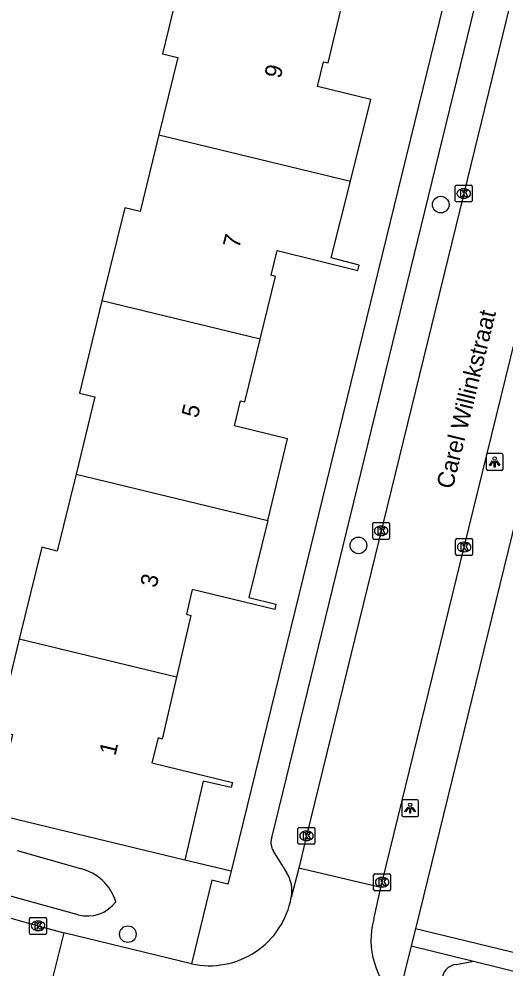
# Model space of a CAD drawing. Extents: x 163268 to 164360, y 381529 to 382285.
# Drawn here: x 164078.5 to 164107.1, y 382053.9 to 382109.9 of the extents above; entities that cross this region are included whole.
import ezdxf

# ---------------------------------------------------------------- set-up
doc = ezdxf.new("R2010")
doc.units = 0
for name, color, linetype in [('IMGEO_Boom', 7, 'Continuous'), ('IMGEO_Groenvoorziening', 7, 'Continuous'), ('IMGEO_Haag', 7, 'Continuous'), ('IMGEO_Kolk', 7, 'Continuous'), ('IMGEO_Lichtpunt', 7, 'Continuous'), ('IMGEO_Openbare_ruimte_label', 7, 'Continuous'), ('IMGEO_Pand', 7, 'Continuous'), ('IMGEO_Pand_nummerreeks', 7, 'Continuous'), ('IMGEO_Rijbaan_lokaal_open', 7, 'Continuous'), ('IMGEO_Voetpad_open', 7, 'Continuous'), ('IMGEO_Waterloop', 7, 'Continuous')]:
    doc.layers.add(name, color=color, linetype=linetype)

msp = doc.modelspace()

# ---------------------------------------------------------------- linework, layer by layer
at = {"layer": 'IMGEO_Boom'}
for centre in [(164103.344, 382098.945), (164098.496, 382078.836), (164084.905, 382055.898)]:
    msp.add_circle(centre, 0.489, dxfattribs=at)
at = {"layer": 'IMGEO_Groenvoorziening'}
for points in [[(164090.988, 382059.608), (164088.254, 382060.257)], [(164104.275, 382054.119), (164105.277, 382054.312)]]:
    msp.add_lwpolyline(points, dxfattribs=at)
msp.add_arc((164104.357, 382053.186), 0.936, 95.0264, 267.4884, dxfattribs=at)
at = {"layer": 'IMGEO_Haag'}
for points in [[(164105.277, 382054.312), (164136.378, 382046.624), (164137.69, 382046.3), (164140.278, 382058.679), (164152.15, 382113.717), (164163.251, 382163.045)], [(164158.4, 382147.143), (164158.546, 382145.474), (164136.554, 382047.613), (164115.328, 382052.943), (164101.851, 382056.216)], [(164101.607, 382055.219), (164105.277, 382054.312)]]:
    msp.add_lwpolyline(points, dxfattribs=at)
at = {"layer": 'IMGEO_Kolk'}
for p, q in [((164104.204, 382099.173), (164104.204, 382100.025)), ((164104.279, 382100.099), (164105.131, 382100.099)), ((164105.205, 382100.025), (164105.205, 382099.173)), ((164104.692, 382099.879), (164104.717, 382099.879)), ((164105.131, 382099.099), (164104.279, 382099.099)), ((164104.715, 382099.319), (164104.69, 382099.319)), ((164099.334, 382079.268), (164099.334, 382080.12)), ((164099.409, 382080.194), (164100.261, 382080.194)), ((164099.822, 382079.974), (164099.847, 382079.974)), ((164100.335, 382080.12), (164100.335, 382079.268)), ((164100.261, 382079.194), (164099.409, 382079.194)), ((164099.845, 382079.414), (164099.82, 382079.414)), ((164104.3, 382079.24), (164105.152, 382079.24)), ((164104.225, 382078.314), (164104.225, 382079.166)), ((164104.713, 382079.02), (164104.738, 382079.02)), ((164105.226, 382079.166), (164105.226, 382078.314)), ((164105.152, 382078.24), (164104.3, 382078.24)), ((164104.736, 382078.46), (164104.711, 382078.46)), ((164094.932, 382061.275), (164094.932, 382062.127)), ((164095.007, 382062.201), (164095.859, 382062.201)), ((164095.42, 382061.981), (164095.445, 382061.981)), ((164095.933, 382062.127), (164095.933, 382061.275)), ((164095.443, 382061.421), (164095.418, 382061.421)), ((164095.859, 382061.201), (164095.007, 382061.201)), ((164099.392, 382058.537), (164099.392, 382059.389)), ((164099.467, 382059.463), (164100.319, 382059.463)), ((164099.88, 382059.243), (164099.905, 382059.243)), ((164100.393, 382059.389), (164100.393, 382058.537)), ((164099.903, 382058.683), (164099.878, 382058.683)), ((164100.319, 382058.463), (164099.467, 382058.463)), ((164079.112, 382055.962), (164079.112, 382056.814)), ((164079.187, 382056.888), (164080.039, 382056.888)), ((164080.113, 382056.814), (164080.113, 382055.962)), ((164079.6, 382056.668), (164079.625, 382056.668)), ((164080.039, 382055.888), (164079.187, 382055.888)), ((164079.623, 382056.108), (164079.598, 382056.108))]:
    msp.add_line(p, q, dxfattribs=at)
for points in [[(164104.204, 382099.173), (164104.204, 382100.025)], [(164104.279, 382100.099), (164105.131, 382100.099)], [(164105.205, 382100.025), (164105.205, 382099.173)], [(164104.525, 382099.799), (164104.648, 382099.799), (164104.648, 382099.648), (164104.778, 382099.799), (164104.942, 382099.799), (164104.796, 382099.648), (164104.949, 382099.399), (164104.797, 382099.399), (164104.712, 382099.563), (164104.648, 382099.496), (164104.648, 382099.399), (164104.525, 382099.399), (164104.525, 382099.799)], [(164105.131, 382099.099), (164104.279, 382099.099)], [(164099.334, 382079.268), (164099.334, 382080.12)], [(164099.409, 382080.194), (164100.261, 382080.194)], [(164099.655, 382079.894), (164099.778, 382079.894), (164099.778, 382079.743), (164099.908, 382079.894), (164100.072, 382079.894), (164099.926, 382079.743), (164100.079, 382079.494), (164099.927, 382079.494), (164099.842, 382079.658), (164099.778, 382079.591), (164099.778, 382079.494), (164099.655, 382079.494), (164099.655, 382079.894)], [(164100.335, 382080.12), (164100.335, 382079.268)], [(164100.261, 382079.194), (164099.409, 382079.194)], [(164104.3, 382079.24), (164105.152, 382079.24)], [(164104.225, 382078.314), (164104.225, 382079.166)], [(164104.546, 382078.94), (164104.669, 382078.94), (164104.669, 382078.789), (164104.799, 382078.94), (164104.963, 382078.94), (164104.817, 382078.789), (164104.97, 382078.54), (164104.818, 382078.54), (164104.733, 382078.704), (164104.669, 382078.637), (164104.669, 382078.54), (164104.546, 382078.54), (164104.546, 382078.94)], [(164105.226, 382079.166), (164105.226, 382078.314)], [(164105.152, 382078.24), (164104.3, 382078.24)], [(164094.932, 382061.275), (164094.932, 382062.127)], [(164095.007, 382062.201), (164095.859, 382062.201)], [(164095.253, 382061.901), (164095.376, 382061.901), (164095.376, 382061.75), (164095.506, 382061.901), (164095.67, 382061.901), (164095.524, 382061.75), (164095.677, 382061.501), (164095.525, 382061.501), (164095.44, 382061.665), (164095.376, 382061.598), (164095.376, 382061.501), (164095.253, 382061.501), (164095.253, 382061.901)], [(164095.933, 382062.127), (164095.933, 382061.275)], [(164095.859, 382061.201), (164095.007, 382061.201)], [(164099.392, 382058.537), (164099.392, 382059.389)], [(164099.467, 382059.463), (164100.319, 382059.463)], [(164099.713, 382059.163), (164099.836, 382059.163), (164099.836, 382059.012), (164099.966, 382059.163), (164100.13, 382059.163), (164099.984, 382059.012), (164100.137, 382058.763), (164099.985, 382058.763), (164099.9, 382058.927), (164099.836, 382058.86), (164099.836, 382058.763), (164099.713, 382058.763), (164099.713, 382059.163)], [(164100.393, 382059.389), (164100.393, 382058.537)], [(164100.319, 382058.463), (164099.467, 382058.463)], [(164079.112, 382055.962), (164079.112, 382056.814)], [(164079.187, 382056.888), (164080.039, 382056.888)], [(164080.113, 382056.814), (164080.113, 382055.962)], [(164079.433, 382056.588), (164079.556, 382056.588), (164079.556, 382056.437), (164079.686, 382056.588), (164079.85, 382056.588), (164079.704, 382056.437), (164079.857, 382056.188), (164079.705, 382056.188), (164079.62, 382056.352), (164079.556, 382056.285), (164079.556, 382056.188), (164079.433, 382056.188), (164079.433, 382056.588)], [(164080.039, 382055.888), (164079.187, 382055.888)]]:
    msp.add_lwpolyline(points, dxfattribs=at)
for centre, start, end in [((164104.281, 382100.023), 91.552, 178.448), ((164104.281, 382100.023), 91.552, 178.448), ((164105.129, 382100.023), 1.552, 88.448), ((164105.129, 382100.023), 1.552, 88.448), ((164104.281, 382099.175), 181.552, 268.448), ((164104.281, 382099.175), 181.552, 268.448), ((164105.129, 382099.175), 271.552, 358.448), ((164105.129, 382099.175), 271.552, 358.448), ((164099.411, 382080.118), 91.552, 178.448), ((164099.411, 382080.118), 91.552, 178.448), ((164100.259, 382080.118), 1.552, 88.448), ((164100.259, 382080.118), 1.552, 88.448), ((164099.411, 382079.27), 181.552, 268.448), ((164099.411, 382079.27), 181.552, 268.448), ((164100.259, 382079.27), 271.552, 358.448), ((164100.259, 382079.27), 271.552, 358.448), ((164104.302, 382079.164), 91.552, 178.448), ((164104.302, 382079.164), 91.552, 178.448), ((164105.15, 382079.164), 1.552, 88.448), ((164105.15, 382079.164), 1.552, 88.448), ((164104.302, 382078.316), 181.552, 268.448), ((164104.302, 382078.316), 181.552, 268.448), ((164105.15, 382078.316), 271.552, 358.448), ((164105.15, 382078.316), 271.552, 358.448), ((164095.009, 382062.125), 91.552, 178.448), ((164095.009, 382062.125), 91.552, 178.448), ((164095.857, 382062.125), 1.552, 88.448), ((164095.857, 382062.125), 1.552, 88.448), ((164095.009, 382061.277), 181.552, 268.448), ((164095.009, 382061.277), 181.552, 268.448), ((164095.857, 382061.277), 271.552, 358.448), ((164095.857, 382061.277), 271.552, 358.448), ((164099.469, 382059.387), 91.552, 178.448), ((164099.469, 382059.387), 91.552, 178.448), ((164100.317, 382059.387), 1.552, 88.448), ((164100.317, 382059.387), 1.552, 88.448), ((164099.469, 382058.539), 181.552, 268.448), ((164099.469, 382058.539), 181.552, 268.448), ((164100.317, 382058.539), 271.552, 358.448), ((164100.317, 382058.539), 271.552, 358.448), ((164079.189, 382056.812), 91.552, 178.448), ((164079.189, 382056.812), 91.552, 178.448), ((164080.037, 382056.812), 1.552, 88.448), ((164080.037, 382056.812), 1.552, 88.448), ((164079.189, 382055.964), 181.552, 268.448), ((164079.189, 382055.964), 181.552, 268.448), ((164080.037, 382055.964), 271.552, 358.448), ((164080.037, 382055.964), 271.552, 358.448)]:
    msp.add_arc(centre, 0.0765, start, end, dxfattribs=at)
for centre, major_axis, ratio, start_param, end_param in [((164104.691, 382099.599), (-0.387, 0.002), 0.722429, 4.712389, 7.853982), ((164104.716, 382099.599), (-0.39, 0.002), 0.717154, 1.570796, 4.712389), ((164099.821, 382079.694), (-0.387, 0.002), 0.722429, 4.712389, 7.853982), ((164099.846, 382079.694), (-0.39, 0.002), 0.717154, 1.570796, 4.712389), ((164104.712, 382078.74), (-0.387, 0.002), 0.722429, 4.712389, 7.853982), ((164104.737, 382078.74), (-0.39, 0.002), 0.717154, 1.570796, 4.712389), ((164095.419, 382061.701), (-0.387, 0.002), 0.722429, 4.712389, 7.853982), ((164095.444, 382061.701), (-0.39, 0.002), 0.717154, 1.570796, 4.712389), ((164099.879, 382058.963), (-0.387, 0.002), 0.722429, 4.712389, 7.853982), ((164099.904, 382058.963), (-0.39, 0.002), 0.717154, 1.570796, 4.712389), ((164079.599, 382056.388), (-0.387, 0.002), 0.722429, 4.712389, 7.853982), ((164079.624, 382056.388), (-0.39, 0.002), 0.717154, 1.570796, 4.712389)]:
    msp.add_ellipse(centre, major_axis=major_axis, ratio=ratio, start_param=start_param, end_param=end_param, dxfattribs=at)
at = {"layer": 'IMGEO_Lichtpunt'}
for p, q in [((164106.928, 382084.261), (164106.12, 382084.261)), ((164106.928, 382084.261), (164106.12, 382084.261)), ((164106.026, 382084.166), (164106.026, 382083.359)), ((164106.026, 382084.166), (164106.026, 382083.359)), ((164107.022, 382083.359), (164107.022, 382084.166)), ((164107.022, 382083.359), (164107.022, 382084.166)), ((164106.12, 382083.265), (164106.928, 382083.265)), ((164106.12, 382083.265), (164106.928, 382083.265)), ((164101.046, 382063.736), (164101.046, 382062.929)), ((164101.046, 382063.736), (164101.046, 382062.929)), ((164101.948, 382063.831), (164101.14, 382063.831)), ((164101.948, 382063.831), (164101.14, 382063.831)), ((164102.042, 382062.929), (164102.042, 382063.736)), ((164102.042, 382062.929), (164102.042, 382063.736)), ((164101.14, 382062.835), (164101.948, 382062.835)), ((164101.14, 382062.835), (164101.948, 382062.835))]:
    msp.add_line(p, q, dxfattribs=at)
for points in [[(164106.4, 382083.83), (164106.439, 382083.802), (164106.251, 382083.54), (164106.213, 382083.567), (164106.4, 382083.83)], [(164106.502, 382083.782), (164106.549, 382083.782), (164106.549, 382083.46), (164106.502, 382083.46), (164106.502, 382083.782)], [(164106.612, 382083.802), (164106.65, 382083.829), (164106.837, 382083.567), (164106.798, 382083.539), (164106.612, 382083.802)], [(164101.42, 382063.4), (164101.459, 382063.372), (164101.271, 382063.11), (164101.233, 382063.137), (164101.42, 382063.4)], [(164101.522, 382063.352), (164101.569, 382063.352), (164101.569, 382063.03), (164101.522, 382063.03), (164101.522, 382063.352)], [(164101.632, 382063.372), (164101.67, 382063.399), (164101.857, 382063.137), (164101.818, 382063.109), (164101.632, 382063.372)]]:
    msp.add_lwpolyline(points, dxfattribs=at)
for centre in [(164106.525, 382083.964), (164101.545, 382063.534)]:
    msp.add_circle(centre, 0.0994, dxfattribs=at)
for centre, start, end in [((164106.12, 382084.166), 90, 180), ((164106.12, 382084.166), 90, 180), ((164106.928, 382084.166), 0, 90), ((164106.928, 382084.166), 0, 90), ((164106.12, 382083.359), 180, 270), ((164106.12, 382083.359), 180, 270), ((164106.928, 382083.359), 270, 0), ((164106.928, 382083.359), 270, 360), ((164101.14, 382063.736), 90, 180), ((164101.14, 382063.736), 90, 180), ((164101.948, 382063.736), 0, 90), ((164101.948, 382063.736), 0, 90), ((164101.14, 382062.929), 180, 270), ((164101.14, 382062.929), 180, 270), ((164101.948, 382062.929), 270, 0), ((164101.948, 382062.929), 270, 360)]:
    msp.add_arc(centre, 0.0946, start, end, dxfattribs=at)
at = {"layer": 'IMGEO_Pand'}
for points in [[(164088.207, 382113.035), (164086.94, 382107.845), (164087.853, 382107.622), (164086.738, 382103.06)], [(164098.023, 382100.324), (164099.235, 382105.135), (164096.079, 382105.903), (164096.438, 382107.375), (164096.701, 382107.309), (164097.601, 382111.008)], [(164086.738, 382103.06), (164085.631, 382098.53), (164084.719, 382098.754), (164083.378, 382093.267)], [(164086.738, 382103.06), (164098.023, 382100.324)], [(164092.704, 382090.995), (164093.606, 382094.704), (164093.343, 382094.77), (164093.7, 382096.232), (164098.463, 382095.053), (164098.537, 382095.367), (164096.881, 382095.793), (164098.023, 382100.324)], [(164083.378, 382093.267), (164082.048, 382087.825), (164082.961, 382087.602), (164081.848, 382083.048)], [(164092.704, 382090.995), (164083.378, 382093.267)], [(164093.145, 382080.308), (164094.321, 382085.123), (164091.184, 382085.897), (164091.543, 382087.369), (164091.806, 382087.303), (164092.704, 382090.995)], [(164081.848, 382083.048), (164080.737, 382078.499), (164079.825, 382078.723), (164078.503, 382073.312)], [(164081.848, 382083.048), (164093.145, 382080.308)], [(164093.145, 382080.308), (164092.035, 382075.765), (164093.63, 382075.361), (164093.559, 382075.056), (164088.703, 382076.242), (164088.362, 382074.77), (164088.625, 382074.708), (164087.779, 382071.061)], [(164078.503, 382073.312), (164077.183, 382067.911), (164078.096, 382067.688), (164077.023, 382063.297), (164076.111, 382063.521), (164076.035, 382063.211)], [(164087.779, 382071.061), (164078.503, 382073.312)], [(164087.779, 382071.061), (164086.933, 382067.414), (164086.691, 382067.479), (164086.326, 382066.012), (164091.071, 382064.853), (164090.998, 382064.55), (164089.335, 382064.917), (164088.254, 382060.257)], [(164088.254, 382060.257), (164076.035, 382063.211)]]:
    msp.add_lwpolyline(points, dxfattribs=at)
at = {"layer": 'IMGEO_Rijbaan_lokaal_open'}
for points in [[(164118.513, 382156.108), (164118.361, 382155.476), (164113.962, 382137.44), (164108.861, 382116.6), (164104.706, 382099.598), (164095.434, 382061.701), (164094.976, 382059.799)], [(164099.812, 382058.645), (164099.892, 382058.963), (164104.725, 382078.741), (164109.623, 382098.674), (164113.621, 382114.85), (164118.872, 382136.535), (164123.394, 382154.913)], [(164094.976, 382059.799), (164094.534, 382058.063)], [(164099.812, 382058.645), (164094.976, 382059.799)], [(164099.395, 382056.792), (164099.812, 382058.645)], [(164079.613, 382056.387), (164081.137, 382055.986)], [(164081.137, 382055.986), (164079.917, 382051.099)], [(164088.658, 382054.154), (164081.137, 382055.986)]]:
    msp.add_lwpolyline(points, dxfattribs=at)
for centre, radius, start, end in [((164160.73, 382343.865), 298.703, 250.69345, 254.24267), ((164089.716, 382058.934), 4.896, 257.5201, 349.7475), ((164103.964, 382055.563), 4.731, 164.9443, 228.4387)]:
    msp.add_arc(centre, radius, start, end, dxfattribs=at)
at = {"layer": 'IMGEO_Voetpad_open'}
for points in [[(164114.98, 382157.722), (164111.511, 382143.447), (164101.072, 382100.82), (164090.988, 382059.608)], [(164093.368, 382061.569), (164093.403, 382061.663), (164116.66, 382156.928)], [(164126.001, 382154.986), (164119.402, 382127.933), (164101.851, 382056.216)], [(164094.265, 382059.541), (164093.48, 382060.797)], [(164090.988, 382059.608), (164090.803, 382058.853), (164089.85, 382059.078), (164088.658, 382054.154)], [(164101.851, 382056.216), (164101.607, 382055.219)], [(164101.607, 382055.219), (164100.825, 382052.023)]]:
    msp.add_lwpolyline(points, dxfattribs=at)
for centre, radius, start, end in [((164094.353, 382061.318), 1.017, 165.6989, 210.8106), ((164092.568, 382058.469), 2.007, 348.3401, 32.29)]:
    msp.add_arc(centre, radius, start, end, dxfattribs=at)
at = {"layer": 'IMGEO_Waterloop'}
for points in [[(164081.98, 382057.046), (164075.402, 382058.84), (164065.879, 382061.865)], [(164078.384, 382060.837), (164082.107, 382059.769)]]:
    msp.add_lwpolyline(points, dxfattribs=at)
for centre, radius, start, end in [((164081.449, 382056.979), 2.867, 16.6632, 76.7261), ((164082.524, 382059.078), 2.104, 255.0263, 322.6178)]:
    msp.add_arc(centre, radius, start, end, dxfattribs=at)

# ---------------------------------------------------------------- texts
at = {"layer": 'IMGEO_Openbare_ruimte_label'}
msp.add_text('Carel Willinkstraat', height=1, rotation=76.2279, dxfattribs=at).set_placement((164104.044, 382082.114))
at = {"layer": 'IMGEO_Pand_nummerreeks'}
for s, rotation, p in [('9', 76.3008, (164093.902, 382106.336)), ('7', 76.3021, (164091.461, 382096.32)), ('5', 76.3021, (164089.02, 382086.305)), ('3', 76.3021, (164086.579, 382076.29)), ('1', 76.3021, (164084.165, 382066.387))]:
    msp.add_text(s, height=1, rotation=rotation, dxfattribs=at).set_placement(p)

doc.saveas('drawing.dxf')
